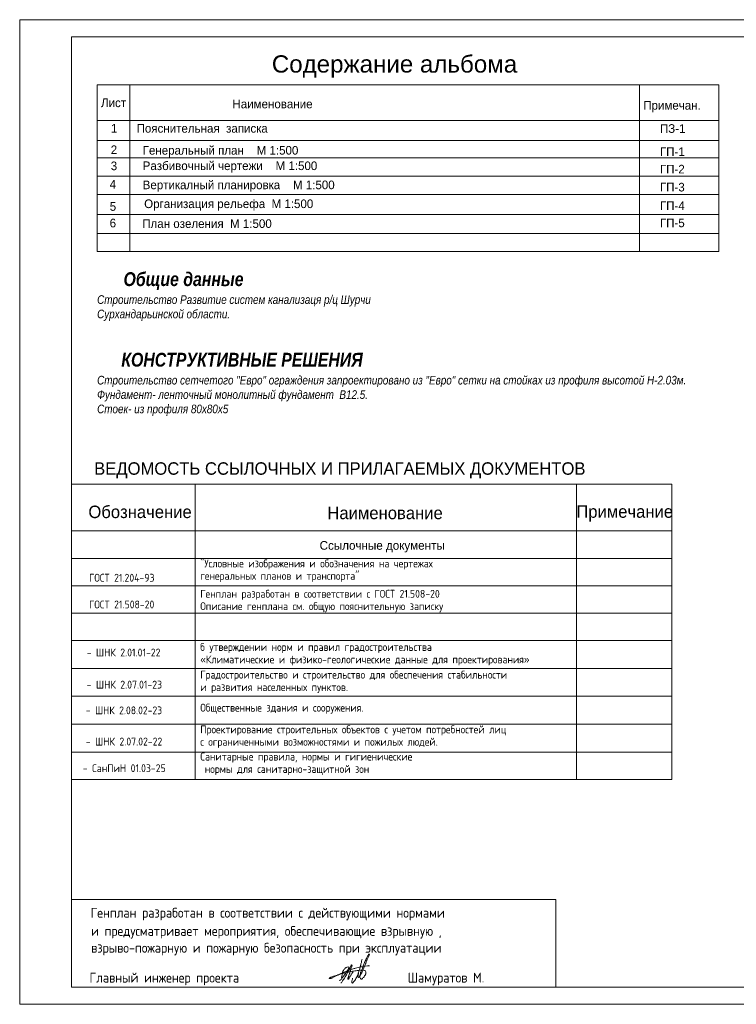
# Model space of a CAD drawing. Header units: millimetres. Extents: x 918404 to 1362154, y 4120617 to 4364104.
# Tile 363 of 649: x 1046654 to 1067411, y 4335586 to 4364104. Entities that reach past the tile are written whole.
import ezdxf

# ---------------------------------------------------------------- set-up
doc = ezdxf.new("R2010")
doc.units = ezdxf.units.MM
doc.header["$MEASUREMENT"] = 0
for name, color, linetype, lineweight in [('0_Ном._пера__170', 5, 'Continuous', 18), ('0_Ном._пера__5', 5, 'Continuous', 18), ('0_Ном._пера__7', 7, 'Continuous', 18), ('Text blocks_Ном._пера__1_Ном._пера__7', 7, 'Continuous', 18), ('text_Ном._пера__7', 7, 'Continuous', 18)]:
    doc.layers.add(name, color=color, linetype=linetype, lineweight=lineweight)
doc.layers.add('SHTAMP_Ном._пера__250', color=7, linetype='Continuous', lineweight=18, true_color=0x494949)
doc.styles.add('СГЕНЕРИР_СТИЛЬ_1', font='arial.ttf')
doc.styles.add('СГЕНЕРИР_СТИЛЬ_10', font='isocp.shx')
doc.styles.add('СГЕНЕРИР_СТИЛЬ_6', font='txt')
doc.styles.add('СГЕНЕРИР_СТИЛЬ_7', font='txt')
doc.styles.add('СГЕНЕРИР_СТИЛЬ_8', font='isocp.shx')
doc.styles.add('СГЕНЕРИР_СТИЛЬ_9', font='txt')

msp = doc.modelspace()

# ---------------------------------------------------------------- linework, layer by layer
at = {"layer": '0_Ном._пера__170', "linetype": 'Continuous'}
msp.add_line((1056653.9, 4336830.3), (1056722.8, 4336862.9), dxfattribs=at)
at = {"layer": '0_Ном._пера__5', "linetype": 'Continuous'}
for points, knots in [([(1055994.4, 4336473.9), (1056006.1, 4336473.9), (1056017.1, 4336478.8), (1056028.2, 4336482.7), (1056040.9, 4336487.2), (1056054, 4336490.4), (1056067.2, 4336493.5), (1056083.1, 4336497.2), (1056099.2, 4336500.9), (1056114.8, 4336505.8), (1056128.7, 4336510.1), (1056142.3, 4336515.3), (1056156.6, 4336518.1), (1056169.5, 4336520.5), (1056182.8, 4336520.8), (1056195.8, 4336522.7), (1056205.9, 4336524.2), (1056215.8, 4336526.6), (1056225.8, 4336528.9), (1056235.7, 4336531.2), (1056245.7, 4336533.4), (1056255.7, 4336535.6), (1056277.8, 4336540.4), (1056300, 4336545), (1056322.3, 4336548.5), (1056346.6, 4336552.2), (1056371, 4336554.6), (1056395.4, 4336557.9), (1056418.1, 4336560.9), (1056440.8, 4336564.7), (1056463.5, 4336567.7), (1056482.7, 4336570.2), (1056502, 4336572.2), (1056521.4, 4336572.3), (1056538.1, 4336572.4), (1056554.8, 4336571.1), (1056571.6, 4336570.8), (1056586.7, 4336570.5), (1056601.9, 4336571.1), (1056617, 4336570.3), (1056626.7, 4336569.7), (1056636.4, 4336568.6), (1056645.4, 4336565.1), (1056652.9, 4336562.2), (1056659.8, 4336557.8), (1056665.6, 4336552.2), (1056671.9, 4336546.1), (1056676.8, 4336538.7), (1056680, 4336530.5), (1056685.4, 4336517), (1056685.6, 4336502.1), (1056683.6, 4336487.6), (1056682.1, 4336476.2), (1056679.1, 4336465), (1056674.3, 4336454.6), (1056670, 4336444.9), (1056664.2, 4336436), (1056658.3, 4336427.2), (1056654.2, 4336421.2), (1056650.1, 4336415.2), (1056645.9, 4336409.2), (1056635.1, 4336393.4), (1056624.4, 4336377.5), (1056611.8, 4336363), (1056602.8, 4336352.6), (1056592.8, 4336343.1), (1056582.9, 4336333.6), (1056576.5, 4336327.5), (1056569.9, 4336321.3), (1056561.7, 4336318.1), (1056556.2, 4336316), (1056550.3, 4336315.4), (1056544.6, 4336316.6), (1056529.1, 4336319.7), (1056520, 4336334.4), (1056514.7, 4336349.6), (1056510, 4336363), (1056508.1, 4336377.2), (1056508, 4336391.4), (1056507.8, 4336420), (1056514.8, 4336448.1), (1056522.5, 4336475.7), (1056524.9, 4336484.5), (1056527.5, 4336493.3), (1056530.2, 4336502), (1056534, 4336513.9), (1056538.1, 4336525.6), (1056542.6, 4336537.1), (1056551, 4336558.4), (1056560.7, 4336579.1), (1056570.5, 4336599.7), (1056576.4, 4336612.1), (1056582.3, 4336624.4), (1056586.5, 4336637.4), (1056589.7, 4336647), (1056591.8, 4336657), (1056594.3, 4336666.8), (1056599.6, 4336687.8), (1056606.6, 4336708.3), (1056614.5, 4336728.4), (1056623.8, 4336752.2), (1056634.3, 4336775.4), (1056645.5, 4336798.3), (1056654.9, 4336817.6), (1056664.7, 4336836.7), (1056672.9, 4336856.6), (1056680.4, 4336874.9), (1056686.5, 4336893.7), (1056695.1, 4336911.5), (1056702.9, 4336927.6), (1056712.7, 4336942.7), (1056721.4, 4336958.4), (1056727.9, 4336970.1), (1056734, 4336982), (1056740.6, 4336993.6), (1056746.7, 4337004.4), (1056753.1, 4337015.1), (1056759.8, 4337025.6), (1056763.6, 4337031.5), (1056767.7, 4337037.4), (1056774.1, 4337040), (1056788.6, 4337045.9), (1056787.1, 4337024.1), (1056780.3, 4337004.9), (1056774.8, 4336989.5), (1056765.9, 4336975.6), (1056758.1, 4336961.1), (1056750.6, 4336947.1), (1056744.2, 4336932.5), (1056737.4, 4336918.1), (1056726.1, 4336894), (1056713.7, 4336870.3), (1056704.4, 4336845.3), (1056695.2, 4336820.6), (1056689.1, 4336794.9), (1056678.5, 4336770.8), (1056674, 4336760.6), (1056668.7, 4336750.7), (1056664.1, 4336740.4), (1056659.3, 4336729.8), (1056655.3, 4336718.8), (1056651.1, 4336707.9), (1056632, 4336658.2), (1056608.2, 4336610.5), (1056588.7, 4336560.9), (1056580.5, 4336540), (1056573.1, 4336518.8), (1056563, 4336498.7), (1056554.3, 4336481.3), (1056543.8, 4336465), (1056533.3, 4336448.7), (1056528.1, 4336440.7), (1056523, 4336432.6), (1056517.7, 4336424.7), (1056511.5, 4336415.5), (1056505.1, 4336406.4), (1056499.3, 4336396.9), (1056494.2, 4336388.8), (1056489.7, 4336380.3), (1056482.8, 4336373.7), (1056477.8, 4336369), (1056471.7, 4336365.4), (1056464.8, 4336365.2), (1056445.8, 4336364.4), (1056453.3, 4336389.9), (1056457.6, 4336412.1), (1056463.8, 4336444.1), (1056464.9, 4336476.8), (1056471, 4336508.7), (1056473.5, 4336522.1), (1056477, 4336535.3), (1056481.1, 4336548.2), (1056486.3, 4336564.1), (1056492.5, 4336579.6), (1056497, 4336595.7), (1056500.4, 4336608), (1056502.7, 4336620.5), (1056505.6, 4336633), (1056510, 4336651.6), (1056515.6, 4336669.9), (1056521.2, 4336688.2), (1056524.7, 4336699.5), (1056528.1, 4336710.8), (1056530.8, 4336722.3), (1056533.7, 4336734.7), (1056535.6, 4336747.3), (1056539, 4336759.6), (1056542.6, 4336772.7), (1056547.7, 4336785.3), (1056551.8, 4336798.2), (1056555.4, 4336809.9), (1056558.2, 4336821.8), (1056559, 4336834), (1056561, 4336861.2), (1056553.6, 4336893.2), (1056574, 4336893.2)], [0, 0, 0, 0, 1, 1, 1, 2, 2, 2, 3, 3, 3, 4, 4, 4, 5, 5, 5, 6, 6, 6, 7, 7, 7, 8, 8, 8, 9, 9, 9, 10, 10, 10, 11, 11, 11, 12, 12, 12, 13, 13, 13, 14, 14, 14, 15, 15, 15, 16, 16, 16, 17, 17, 17, 18, 18, 18, 19, 19, 19, 20, 20, 20, 21, 21, 21, 22, 22, 22, 23, 23, 23, 24, 24, 24, 25, 25, 25, 26, 26, 26, 27, 27, 27, 28, 28, 28, 29, 29, 29, 30, 30, 30, 31, 31, 31, 32, 32, 32, 33, 33, 33, 34, 34, 34, 35, 35, 35, 36, 36, 36, 37, 37, 37, 38, 38, 38, 39, 39, 39, 40, 40, 40, 41, 41, 41, 42, 42, 42, 43, 43, 43, 44, 44, 44, 45, 45, 45, 46, 46, 46, 47, 47, 47, 48, 48, 48, 49, 49, 49, 50, 50, 50, 51, 51, 51, 52, 52, 52, 53, 53, 53, 54, 54, 54, 55, 55, 55, 56, 56, 56, 57, 57, 57, 58, 58, 58, 59, 59, 59, 60, 60, 60, 61, 61, 61, 62, 62, 62, 63, 63, 63, 64, 64, 64, 65, 65, 65, 65]), ([(1056769.8, 4336704.7), (1056805.8, 4336704.7), (1056769.1, 4336705.1), (1056662.6, 4336692.6), (1056638.5, 4336689.7), (1056614.4, 4336686.6), (1056590.5, 4336682.2), (1056545.4, 4336674), (1056501.3, 4336661.2), (1056457.2, 4336648.7), (1056431.4, 4336641.5), (1056405.6, 4336634.3), (1056379.5, 4336628.4), (1056366.7, 4336625.5), (1056353.8, 4336622.9), (1056341.1, 4336619.8), (1056300.6, 4336610.2), (1056261.4, 4336596), (1056222.1, 4336582.2), (1056180.5, 4336567.6), (1056138.7, 4336553.1), (1056097.9, 4336536.3), (1056060.3, 4336520.7), (1056023.5, 4336503.1), (1055985.9, 4336487.3), (1055964, 4336478.1), (1055941.8, 4336469.5), (1055919.7, 4336460.5), (1055903.3, 4336453.8), (1055887, 4336447), (1055870.9, 4336439.5), (1055860.1, 4336434.4), (1055849.3, 4336429.1), (1055838.9, 4336423.2), (1055814.8, 4336409.7), (1055792.2, 4336393.6), (1055767.1, 4336382.1), (1055751.9, 4336375.1), (1055735.8, 4336369.9), (1055721.6, 4336361.1), (1055713.2, 4336355.8), (1055705.5, 4336349.3), (1055696.8, 4336344.3), (1055684.6, 4336337.4), (1055671, 4336333.7), (1055657.1, 4336331.9), (1055650.6, 4336331.1), (1055644.1, 4336330.6), (1055637.6, 4336329.7), (1055631.6, 4336328.9), (1055625.4, 4336327.9), (1055620.3, 4336331), (1055610.2, 4336337.1), (1055620.8, 4336349.5), (1055633.6, 4336355.3), (1055638.8, 4336357.6), (1055644.4, 4336358.9), (1055649.9, 4336360.7), (1055656.5, 4336362.8), (1055662.8, 4336365.7), (1055669, 4336368.6), (1055688.7, 4336377.8), (1055708.1, 4336387.6), (1055728.8, 4336394), (1055736.6, 4336396.5), (1055744.6, 4336398.4), (1055752.5, 4336400.7), (1055761.5, 4336403.4), (1055770.5, 4336406.5), (1055779.7, 4336408.6), (1055787.2, 4336410.3), (1055794.9, 4336411.2), (1055802.5, 4336412.9), (1055812.8, 4336415.2), (1055827.2, 4336419.9), (1055833.1, 4336419.9)], [0, 0, 0, 0, 1, 1, 1, 2, 2, 2, 3, 3, 3, 4, 4, 4, 5, 5, 5, 6, 6, 6, 7, 7, 7, 8, 8, 8, 9, 9, 9, 10, 10, 10, 11, 11, 11, 12, 12, 12, 13, 13, 13, 14, 14, 14, 15, 15, 15, 16, 16, 16, 17, 17, 17, 18, 18, 18, 19, 19, 19, 20, 20, 20, 21, 21, 21, 22, 22, 22, 23, 23, 23, 24, 24, 24, 25, 25, 25, 25]), ([(1055909, 4336273), (1055956.8, 4336273), (1055980.6, 4336330.1), (1056010.1, 4336374.1), (1056028.8, 4336402), (1056051.5, 4336427), (1056072.9, 4336453), (1056101, 4336487.2), (1056127.5, 4336522.6), (1056150.8, 4336560.3), (1056162.5, 4336579.2), (1056173, 4336598.8), (1056181.1, 4336619.5), (1056184.6, 4336628.5), (1056187.8, 4336637.7), (1056188, 4336647.3), (1056188.2, 4336653.2), (1056186.9, 4336659), (1056183.4, 4336663.6), (1056174, 4336675.8), (1056155.9, 4336670.7), (1056140.5, 4336666), (1056130.2, 4336662.8), (1056119.9, 4336659.3), (1056110.7, 4336653.7), (1056103.4, 4336649.2), (1056096.8, 4336643.6), (1056090.6, 4336637.7), (1056080.7, 4336628.2), (1056071.6, 4336617.9), (1056062.2, 4336607.9), (1056050.5, 4336595.5), (1056038.1, 4336583.7), (1056028.8, 4336569.4), (1056017.5, 4336552.3), (1056011, 4336532.6), (1056004.5, 4336513.1), (1056002, 4336505.6), (1055999.5, 4336498), (1055997.7, 4336490.3), (1055994.1, 4336475.6), (1055992.3, 4336460.5), (1055991.2, 4336445.4), (1055990.8, 4336439), (1055990.6, 4336432.6), (1055989.9, 4336426.2), (1055985.9, 4336389.3), (1055965.1, 4336352.1), (1055989.9, 4336352.1)], [0, 0, 0, 0, 1, 1, 1, 2, 2, 2, 3, 3, 3, 4, 4, 4, 5, 5, 5, 6, 6, 6, 7, 7, 7, 8, 8, 8, 9, 9, 9, 10, 10, 10, 11, 11, 11, 12, 12, 12, 13, 13, 13, 14, 14, 14, 15, 15, 15, 16, 16, 16, 16]), ([(1055956.3, 4336203.3), (1055969.9, 4336203.3), (1055978.8, 4336217.5), (1055986.6, 4336230.1), (1055993.8, 4336241.9), (1056001, 4336253.6), (1056008.1, 4336265.4), (1056018.1, 4336281.9), (1056028, 4336298.5), (1056038.1, 4336314.9), (1056051.3, 4336336.4), (1056064.9, 4336357.6), (1056078.4, 4336378.9), (1056091.2, 4336399.3), (1056103.9, 4336419.9), (1056116.1, 4336440.6), (1056124, 4336454), (1056131.7, 4336467.5), (1056138.7, 4336481.3), (1056147.2, 4336498.2), (1056154.6, 4336515.7), (1056163.3, 4336532.5), (1056172.5, 4336550.4), (1056183.1, 4336567.4), (1056192.7, 4336585), (1056203.4, 4336604.3), (1056212.9, 4336624.2), (1056222.7, 4336644), (1056228, 4336654.7), (1056233.3, 4336665.3), (1056239.4, 4336675.4), (1056244.3, 4336683.6), (1056249.7, 4336691.5), (1056253.1, 4336700.4), (1056256.9, 4336710.2), (1056258.7, 4336721.7), (1056268.3, 4336724.9), (1056280.9, 4336729.2), (1056282.3, 4336710.7), (1056278.1, 4336695), (1056276.1, 4336687.4), (1056272.8, 4336680.2), (1056269.8, 4336673), (1056264.7, 4336660.6), (1056260.6, 4336647.9), (1056256.6, 4336635.2), (1056249.5, 4336613.2), (1056242.3, 4336591.3), (1056236.4, 4336568.9), (1056230.2, 4336545.4), (1056225.4, 4336521.6), (1056217.3, 4336498.7), (1056214.5, 4336490.8), (1056211.2, 4336483.1), (1056208.4, 4336475.2), (1056201.4, 4336455.6), (1056196.8, 4336435.3), (1056189.8, 4336415.7), (1056187, 4336408.2), (1056183.9, 4336400.8), (1056181.4, 4336393.2), (1056177.5, 4336381.3), (1056175, 4336369.1), (1056170.4, 4336357.5), (1056168.2, 4336352), (1056165.5, 4336346.7), (1056163.3, 4336341.1), (1056160.2, 4336332.8), (1056158.6, 4336323.8), (1056162.2, 4336315.8), (1056169.7, 4336298.9), (1056184.7, 4336320.2), (1056196, 4336341.8), (1056202.1, 4336353.4), (1056207.5, 4336365.4), (1056214.2, 4336376.6), (1056222, 4336389.5), (1056231.5, 4336401.2), (1056240, 4336413.7), (1056246, 4336422.6), (1056251.5, 4336431.9), (1056257.3, 4336441.1), (1056264.4, 4336452.3), (1056272.1, 4336463.3), (1056278.2, 4336475.1), (1056289.5, 4336496.8), (1056298.4, 4336526.8), (1056313.7, 4336526.8)], [0, 0, 0, 0, 1, 1, 1, 2, 2, 2, 3, 3, 3, 4, 4, 4, 5, 5, 5, 6, 6, 6, 7, 7, 7, 8, 8, 8, 9, 9, 9, 10, 10, 10, 11, 11, 11, 12, 12, 12, 13, 13, 13, 14, 14, 14, 15, 15, 15, 16, 16, 16, 17, 17, 17, 18, 18, 18, 19, 19, 19, 20, 20, 20, 21, 21, 21, 22, 22, 22, 23, 23, 23, 24, 24, 24, 25, 25, 25, 26, 26, 26, 27, 27, 27, 28, 28, 28, 29, 29, 29, 29]), ([(1056290.7, 4336339.2), (1056310.1, 4336339.2), (1056290, 4336312.4), (1056279.8, 4336281.7), (1056275.2, 4336267.9), (1056272.7, 4336253.5), (1056271.5, 4336238.9), (1056271, 4336233.1), (1056270.7, 4336227.3), (1056271.5, 4336221.5), (1056272.4, 4336215.7), (1056274.6, 4336210.1), (1056278.6, 4336205.8), (1056293.8, 4336189.5), (1056311.6, 4336214.2), (1056327, 4336235.1), (1056337.4, 4336249.3), (1056347.9, 4336263.5), (1056357.9, 4336278), (1056371.2, 4336297.1), (1056384.1, 4336316.6), (1056394.4, 4336337.4), (1056402, 4336352.8), (1056408, 4336368.8), (1056415.6, 4336384.1), (1056423.8, 4336400.5), (1056433.8, 4336415.9), (1056441.2, 4336432.7), (1056446.7, 4336445.1), (1056450.6, 4336458), (1056453.7, 4336471.2), (1056456.4, 4336482.4), (1056458.8, 4336495.7), (1056468.4, 4336495.7)], [0, 0, 0, 0, 1, 1, 1, 2, 2, 2, 3, 3, 3, 4, 4, 4, 5, 5, 5, 6, 6, 6, 7, 7, 7, 8, 8, 8, 9, 9, 9, 10, 10, 10, 11, 11, 11, 11])]:
    msp.add_open_spline(points, degree=3, knots=knots, dxfattribs=at)
msp.add_open_spline([(1055833.2, 4336419.8), (1055889.9, 4336419.8), (1055937.7, 4336473.9), (1055994.4, 4336473.9)], degree=3, dxfattribs=at)
at = {"layer": '0_Ном._пера__7', "linetype": 'Continuous'}
for p, q in [((1046653.8, 4364103.5), (1046653.8, 4335585.5)), ((1086914.8, 4364103.5), (1046653.8, 4364103.5)), ((1048153.8, 4363603.5), (1048153.8, 4336085.5)), ((1086414.8, 4363603.5), (1048153.8, 4363603.5)), ((1048896.5, 4362213), (1048896.5, 4357391.8)), ((1048896.5, 4362213), (1066906.6, 4362213)), ((1049846.4, 4357391.8), (1049846.4, 4362213)), ((1064611.4, 4357391.8), (1064611.4, 4362213)), ((1066906.6, 4357391.8), (1066906.6, 4362213)), ((1048893.9, 4361185.3), (1066906.6, 4361185.3)), ((1048910.9, 4360604), (1066906.6, 4360604)), ((1048893.9, 4360100), (1066906.6, 4360100)), ((1048893.9, 4359570.2), (1066906.6, 4359570.2)), ((1048893.9, 4359040.5), (1066906.6, 4359040.5)), ((1048893.9, 4358461.1), (1066906.6, 4358461.1)), ((1048893.9, 4357908.7), (1066906.6, 4357908.7)), ((1048893.9, 4357391.8), (1066906.6, 4357391.8)), ((1048153.8, 4338625.9), (1062184, 4338625.9)), ((1062184, 4338625.9), (1062184, 4336085.5)), ((1048153.8, 4336085.5), (1086414.8, 4336085.5)), ((1046653.8, 4335585.5), (1086914.8, 4335585.5))]:
    msp.add_line(p, q, dxfattribs=at)
at = {"layer": 'SHTAMP_Ном._пера__250', "linetype": 'Continuous'}
for p, q in [((1048153.8, 4350646.8), (1065540, 4350646.8)), ((1051734.4, 4350646.8), (1051734.4, 4342094.3)), ((1062785.9, 4350646.8), (1062785.9, 4342094.3)), ((1065540, 4350646.8), (1065540, 4349296.8)), ((1048153.8, 4349296.8), (1065540, 4349296.8)), ((1065540, 4349296.8), (1065540, 4342094.3)), ((1048153.8, 4348502.2), (1065540, 4348502.2)), ((1048153.8, 4347707.7), (1065540, 4347707.7)), ((1048153.8, 4346913.2), (1065540, 4346913.2)), ((1048153.8, 4346118.7), (1065540, 4346118.7)), ((1048153.8, 4345306.9), (1065540, 4345306.9)), ((1048153.8, 4344512.4), (1065540, 4344512.4)), ((1048153.8, 4343700.6), (1065540, 4343700.6)), ((1048153.8, 4342888.8), (1065540, 4342888.8)), ((1048153.8, 4342094.3), (1065540, 4342094.3))]:
    msp.add_line(p, q, dxfattribs=at)

# ---------------------------------------------------------------- texts
at = {"layer": '0_Ном._пера__7', "linetype": 'Continuous', "insert": (1053956.4, 4362420.9), "char_height": 500, "attachment_point": 7, "style": 'СГЕНЕРИР_СТИЛЬ_1'}
msp.add_mtext('{Содержание альбома}', dxfattribs=at)
at = {"layer": 'Text blocks_Ном._пера__1_Ном._пера__7', "linetype": 'Continuous'}
for s, insert, char_height, attachment_point, style in [('{Лист}', (1049008.5, 4361821.5), 250, 1, 'СГЕНЕРИР_СТИЛЬ_7'), ('{Наименование }', (1052816, 4361787.8), 250, 1, 'СГЕНЕРИР_СТИЛЬ_7'), ('{Примечан.}', (1064714.8, 4361748.3), 250, 1, 'СГЕНЕРИР_СТИЛЬ_7'), ('{1      Пояснительная  записка }', (1049297, 4361081.7), 250, 1, 'СГЕНЕРИР_СТИЛЬ_7'), ('{ПЗ-1}', (1065197.9, 4361076.3), 250, 1, 'СГЕНЕРИР_СТИЛЬ_7'), ('{2}', (1049291.2, 4360461.3), 250, 1, 'СГЕНЕРИР_СТИЛЬ_7'), ('{Генеральный план    М 1:500}', (1050216.3, 4360445.7), 250, 1, 'СГЕНЕРИР_СТИЛЬ_7'), ('{ГП-1}', (1065198.5, 4360403.3), 250, 1, 'СГЕНЕРИР_СТИЛЬ_7'), ('{3}', (1049291.2, 4359994.7), 250, 1, 'СГЕНЕРИР_СТИЛЬ_7'), ('{Разбивочный чертежи    М 1:500}', (1050216.3, 4359997.9), 250, 1, 'СГЕНЕРИР_СТИЛЬ_7'), ('{ГП-2}', (1065198.5, 4359899.3), 250, 1, 'СГЕНЕРИР_СТИЛЬ_7'), ('{4}', (1049260.1, 4359461.8), 250, 1, 'СГЕНЕРИР_СТИЛЬ_7'), ('{Вертикалный планировка    М 1:500}', (1050216.3, 4359443.8), 250, 1, 'СГЕНЕРИР_СТИЛЬ_7'), ('{ГП-3}', (1065198.5, 4359378.6), 250, 1, 'СГЕНЕРИР_СТИЛЬ_7'), ('{5}', (1049261.8, 4358818.6), 250, 1, 'СГЕНЕРИР_СТИЛЬ_7'), ('{      Организация рельефа  М 1:500}', (1049702.1, 4358896.9), 250, 1, 'СГЕНЕРИР_СТИЛЬ_7'), ('{ГП-4}', (1065198.5, 4358839.9), 250, 1, 'СГЕНЕРИР_СТИЛЬ_7'), ('{6}', (1049260.1, 4358339.2), 250, 1, 'СГЕНЕРИР_СТИЛЬ_7'), ('{План озеления  М 1:500}', (1050204.1, 4358322), 250, 1, 'СГЕНЕРИР_СТИЛЬ_7'), ('{ГП-5}', (1065198.5, 4358343.4), 250, 1, 'СГЕНЕРИР_СТИЛЬ_7'), ('{ВЕДОМОСТЬ ССЫЛОЧНЫХ И ПРИЛАГАЕМЫХ ДОКУМЕНТОВ}', (1055926.3, 4351283.9), 360, 2, 'СГЕНЕРИР_СТИЛЬ_9'), ('{Обозначение}', (1048643.8, 4350028.7), 360, 1, 'СГЕНЕРИР_СТИЛЬ_9'), ('{Наименование}', (1057237.2, 4349996.8), 360, 2, 'СГЕНЕРИР_СТИЛЬ_9'), ('{Примечание}', (1064177.6, 4350037.3), 360, 2, 'СГЕНЕРИР_СТИЛЬ_9'), ('{Ссылочные документы}', (1057153.8, 4349003.3), 252, 2, 'СГЕНЕРИР_СТИЛЬ_9')]:
    msp.add_mtext(s, dxfattribs=dict(at, insert=insert, char_height=char_height, attachment_point=attachment_point, style=style))
at = {"layer": 'Text blocks_Ном._пера__1_Ном._пера__7', "linetype": 'Continuous', "insert": (1048896.5, 4356788.6), "char_height": 400, "width": 18709.361, "attachment_point": 1, "style": 'СГЕНЕРИР_СТИЛЬ_6'}
msp.add_mtext('\\A1;{\\fArial Narrow Кириллический|b1|i1|c0|p34;      Общие данные\\P\\fArial Narrow Кириллический|b0|i1|c0|p34;\\H0.625000x;Строительство Развитие систем канализаця р/ц Шурчи\\PСурхандарьинской области.\\P\\P                                                                   ^I         \\P    \\fArial Narrow Кириллический|b1|i1|c0|p34;\\H1.600000x;   КОНСТРУКТИВНЫЕ РЕШЕНИЯ\\fArial Narrow Кириллический|b0|i1|c0|p34;\\H0.625000x;^I\\PСтроительство сетчетого "Евро" ограждения запроектировано из "Евро" сетки на стойках из профиля высотой Н-2.03м.\\PФундамент- ленточный монолитный фундамент  В12.5.\\PСтоек- из профиля 80х80х5 \\P\\P}', dxfattribs=at)
at = {"layer": 'text_Ном._пера__7', "linetype": 'Continuous', "char_height": 227.812, "attachment_point": 7, "line_spacing_factor": 0.945656, "style": 'СГЕНЕРИР_СТИЛЬ_10'}
for s, insert in [('{"Условные изображения и обозначения на чертежах \\Pгенеральных планов и транспорта"}', (1051884.6, 4347819.1)), ('{Генплан разработан в соответствии с ГОСТ 21.508-20\\PОписание генплана см. общую пояснительную записку}', (1051884.6, 4346940.5)), ('{б утверждении норм и правил градостроительства \\P«Климатические и физико-геологические данные для проектирования»}', (1051884.6, 4345399.6)), ('{Градостроительство и строительство для обеспечения стабильности \\Pи развития населенных пунктов.}', (1051884.6, 4344597.8)), ('{Проектирование строительных объектов с учетом потребностей лиц \\Pс ограниченными возможностями и пожилых людей.}', (1051884.6, 4343013.3)), ('{Санитарные правила, нормы и гигиенические\\P нормы для санитарно-защитной зон}', (1051884.6, 4342224.9))]:
    msp.add_mtext(s, dxfattribs=dict(at, insert=insert))
at = {"layer": 'text_Ном._пера__7', "linetype": 'Continuous', "char_height": 227.812, "width": 2798.637, "attachment_point": 7, "line_spacing_factor": 0.528536, "style": 'СГЕНЕРИР_СТИЛЬ_10'}
for s, insert in [('{                                                 \\PГОСТ 21.204-93 }', (1048663.5, 4347826.5)), ('{                                                 \\PГОСТ 21.508-20}', (1048663.5, 4347052.5))]:
    msp.add_mtext(s, dxfattribs=dict(at, insert=insert))
at = {"layer": 'text_Ном._пера__7', "linetype": 'Continuous', "attachment_point": 7}
for s, insert, char_height, style in [('{- ШНК 2.01.01-22}', (1048593, 4345659.9), 227.812, 'СГЕНЕРИР_СТИЛЬ_10'), ('{- ШНК 2.07.01-23}', (1048593, 4344729.6), 227.812, 'СГЕНЕРИР_СТИЛЬ_10'), ('{- \\H0.990756x;ШНК 2.08.02-23}', (1048566.3, 4343986.2), 227.812, 'СГЕНЕРИР_СТИЛЬ_10'), ('{Общественные здания и сооружения.}', (1051884.6, 4344000.8), 227.812, 'СГЕНЕРИР_СТИЛЬ_10'), ('{- \\H1.009330x;ШНК 2.07.02-22}', (1048570.9, 4343080.6), 225.707, 'СГЕНЕРИР_СТИЛЬ_10'), ('{- СанПиН 01.03-25}', (1048481.5, 4342309.6), 227.812, 'СГЕНЕРИР_СТИЛЬ_10'), ('{Генплан разработан в соответствии с действующими нормами }', (1048709.7, 4338017.2), 284.766, 'СГЕНЕРИР_СТИЛЬ_8'), ('{и предусматривает мероприятия, обеспечивающие взрывную ,  }', (1048719.4, 4337490.7), 284.766, 'СГЕНЕРИР_СТИЛЬ_8'), ('{взрыво-пожарную и пожарную безопасность при эксплуатации }', (1048722.8, 4337001.9), 284.766, 'СГЕНЕРИР_СТИЛЬ_8'), ('{Главный инженер проекта                              Шамуратов М.}', (1048675.8, 4336137.7), 284.766, 'СГЕНЕРИР_СТИЛЬ_8')]:
    msp.add_mtext(s, dxfattribs=dict(at, insert=insert, char_height=char_height, style=style))

doc.saveas('drawing.dxf')
